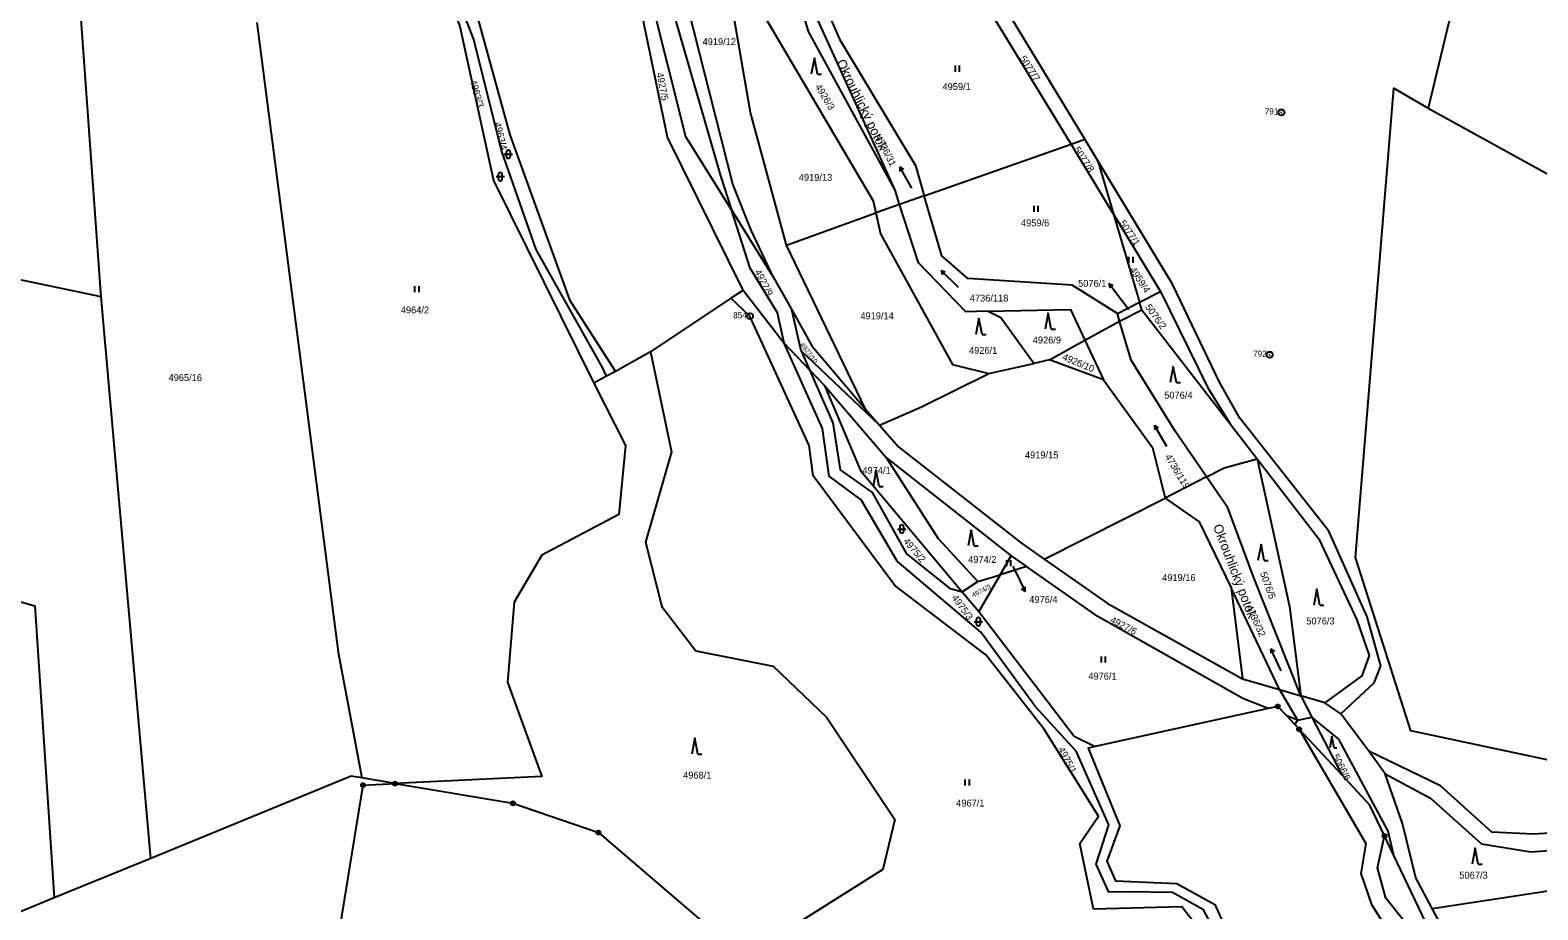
# Model space of a CAD drawing. Extents: x -733394 to -722299, y -1082822 to -1075049.
# Drawn here: x -724597.4 to -724226.8, y -1080227.4 to -1080011.1 of the extents above; entities that cross this region are included whole.
import ezdxf

# ---------------------------------------------------------------- set-up
doc = ezdxf.new("R2010")
doc.units = 0
for name, color, linetype in [('Hranice parcel', 7, 'Continuous'), ('Parcelní čísla', 7, 'Continuous'), ('Pop  PČ popisy', 7, 'Continuous'), ('Vnitřní kresba', 7, 'Continuous'), ('Značky bodu BP', 7, 'Continuous'), ('Značky kultur', 7, 'Continuous')]:
    doc.layers.add(name, color=color, linetype=linetype)

msp = doc.modelspace()

# ---------------------------------------------------------------- linework, layer by layer
at = {"layer": 'Hranice parcel'}
for p, q in [((-724579.88, -1080076.67), (-724587.66, -1079969.54)), ((-724341.54, -1080039.12), (-724369.73, -1079992.72)), ((-724338.16, -1080037.93), (-724365.99, -1079991.89)), ((-724253.77, -1080030.24), (-724181.9, -1080069.9)), ((-724377.59, -1080051.79), (-724341.54, -1080039.12)), ((-724341.54, -1080039.12), (-724338.16, -1080037.93)), ((-724331.1, -1080056.3), (-724341.54, -1080039.12)), ((-724334.95, -1080043.24), (-724338.16, -1080037.93)), ((-724334.95, -1080043.24), (-724331.1, -1080056.3)), ((-724316.62, -1080073.58), (-724334.95, -1080043.24)), ((-724383.66, -1080053.92), (-724384.78, -1080050.46)), ((-724383.66, -1080053.92), (-724389.54, -1080056.01)), ((-724377.59, -1080051.79), (-724383.66, -1080053.92)), ((-724379.01, -1080068.3), (-724383.66, -1080053.92)), ((-724425, -1080055.27), (-724414.62, -1080071.93)), ((-724411.45, -1080063.97), (-724389.54, -1080056.01)), ((-724389.54, -1080056.01), (-724388.37, -1080061.19)), ((-724331.1, -1080056.3), (-724324.71, -1080077.99)), ((-724331.1, -1080056.3), (-724319.53, -1080075.35)), ((-724392.05, -1080104.29), (-724411.45, -1080063.97)), ((-724579.88, -1080076.67), (-724624.95, -1080067.29)), ((-724414.62, -1080071.93), (-724410.18, -1080079.87)), ((-724425.12, -1080077.01), (-724422.12, -1080075.01)), ((-724422.12, -1080075.01), (-724412.06, -1080088.07)), ((-724324.71, -1080077.99), (-724319.53, -1080075.35)), ((-724567.73, -1080214.71), (-724579.88, -1080076.67)), ((-724425.12, -1080077.01), (-724444.86, -1080090.2)), ((-724407.86, -1080089.9), (-724410.18, -1080079.87)), ((-724330.14, -1080080.76), (-724324.71, -1080077.99)), ((-724329.59, -1080082.62), (-724324.17, -1080079.83)), ((-724324.17, -1080079.83), (-724324.71, -1080077.99)), ((-724324.17, -1080079.83), (-724302.38, -1080107.92)), ((-724338.1, -1080087.33), (-724329.59, -1080082.62)), ((-724329.59, -1080082.62), (-724330.14, -1080080.76)), ((-724346.85, -1080092.18), (-724338.1, -1080087.33)), ((-724338.1, -1080087.33), (-724333.52, -1080097.08)), ((-724444.86, -1080090.2), (-724453.5, -1080094.99)), ((-724412.06, -1080088.07), (-724405.79, -1080094.63)), ((-724388.57, -1080108.23), (-724407.86, -1080089.9)), ((-724407.86, -1080089.9), (-724405.79, -1080094.63)), ((-724405.79, -1080094.63), (-724402.16, -1080098.43)), ((-724361.75, -1080095.47), (-724350.71, -1080093.03)), ((-724346.85, -1080092.18), (-724350.71, -1080093.03)), ((-724333.52, -1080097.08), (-724346.85, -1080092.18)), ((-724455.69, -1080096.2), (-724458.78, -1080097.92)), ((-724453.5, -1080094.99), (-724455.69, -1080096.2)), ((-724402.16, -1080098.43), (-724386.86, -1080116.21)), ((-724392.05, -1080104.29), (-724388.57, -1080108.23)), ((-724302.38, -1080107.92), (-724295.8, -1080116.47)), ((-724386.86, -1080116.21), (-724356.22, -1080140.35)), ((-724308.23, -1080120.9), (-724318.43, -1080126.12)), ((-724348.12, -1080141.14), (-724318.43, -1080126.12)), ((-724358.91, -1080144.98), (-724356.22, -1080140.35)), ((-724352.44, -1080142.99), (-724358.91, -1080144.98)), ((-724356.22, -1080140.35), (-724352.44, -1080142.99)), ((-724368.3, -1080149.17), (-724364.41, -1080146.67)), ((-724364.41, -1080146.67), (-724358.91, -1080144.98)), ((-724358.91, -1080144.98), (-724364.19, -1080154.06)), ((-724368.3, -1080149.17), (-724364.19, -1080154.06)), ((-724279.19, -1080176.49), (-724285.04, -1080174.77)), ((-724285.04, -1080174.77), (-724282.33, -1080180.04)), ((-724293.11, -1080177.88), (-724335.64, -1080187.25)), ((-724282.33, -1080180.04), (-724275.01, -1080194.19)), ((-724275.25, -1080179.21), (-724279.19, -1080176.49)), ((-724268.34, -1080188.4), (-724275.25, -1080179.21)), ((-724275.01, -1080194.19), (-724285.46, -1080182.99)), ((-724264.32, -1080193.97), (-724268.34, -1080188.4)), ((-724507.68, -1080196.33), (-724515.87, -1080194.95)), ((-724262.19, -1080213.97), (-724264.47, -1080209.19)), ((-724252.79, -1080227.02), (-724161.98, -1080213.26)), ((-724567.73, -1080214.71), (-724591.47, -1080224.45)), ((-724252.79, -1080227.02), (-724256.81, -1080219.48)), ((-724591.47, -1080224.45), (-724617.64, -1080235.18)), ((-724228.5, -1080272.66), (-724252.79, -1080227.02))]:
    msp.add_line(p, q, dxfattribs=at)
for points in [[(-724158.06, -1079844.61), (-724225.19, -1079838.16), (-724232.38, -1079941.31), (-724253.77, -1080030.24)], [(-724527.85, -1079930.32), (-724515.18, -1079949.87), (-724503.38, -1079978.24), (-724491.78, -1080010.23), (-724483.5, -1080048.09), (-724458.78, -1080097.92)], [(-724455.69, -1080096.2), (-724456.66, -1080094.01), (-724473.03, -1080065.05), (-724481.48, -1080040.65), (-724488.34, -1080013.36), (-724513.79, -1079947.77), (-724525.99, -1079929.66)], [(-724523.74, -1079928.87), (-724511.87, -1079947.72), (-724499.14, -1079976.48), (-724487.26, -1080008.59), (-724479.46, -1080036.86), (-724464.77, -1080077.42), (-724453.5, -1080094.99)], [(-724425, -1080055.27), (-724436.2, -1080037.31), (-724445.05, -1080002.01), (-724458.88, -1079965.33)], [(-724442.36, -1079988.35), (-724439.64, -1080005.52), (-724427.68, -1080046.94), (-724425, -1080055.27)], [(-724414.62, -1080071.93), (-724420.16, -1080060.29), (-724424.69, -1080048.92), (-724435.73, -1080005.33), (-724438.22, -1079994.67)], [(-724384.78, -1080050.46), (-724406.05, -1080011.44), (-724409.12, -1080000.9)], [(-724384.78, -1080050.46), (-724407.01, -1080001.27), (-724404.02, -1080000.42)], [(-724404.02, -1080000.42), (-724398.46, -1080013.27), (-724379.76, -1080044.4), (-724377.59, -1080051.79)], [(-724422.12, -1080075.01), (-724440.68, -1080037.4), (-724446.9, -1080007.36), (-724449.07, -1080003.51)], [(-724411.45, -1080063.97), (-724420.29, -1080031.37), (-724424.8, -1080005.26)], [(-724419.18, -1080003.81), (-724390.2, -1080053.06), (-724389.54, -1080056.01)], [(-724541.66, -1080009.21), (-724521.62, -1080164.04), (-724515.87, -1080194.95)], [(-724076.65, -1080189.84), (-724104.1, -1080193.33), (-724188.32, -1080198.2), (-724258, -1080183.37), (-724271.61, -1080140.73), (-724262.23, -1080025.34), (-724253.77, -1080030.24)], [(-724330.14, -1080080.76), (-724341.29, -1080073.75), (-724366.86, -1080072.13), (-724373.25, -1080066.61), (-724377.59, -1080051.79)], [(-724412.06, -1080088.07), (-724413.65, -1080080.59), (-724420.39, -1080069.63), (-724425, -1080055.27)], [(-724388.37, -1080061.19), (-724370.67, -1080093.28), (-724361.75, -1080095.47)], [(-724362.09, -1080080.19), (-724367.38, -1080080.31), (-724379.01, -1080068.3)], [(-724319.53, -1080075.35), (-724307.89, -1080099), (-724302.38, -1080107.92)], [(-724275.25, -1080179.21), (-724267.03, -1080171.57), (-724265.43, -1080167.37), (-724268.79, -1080155.37), (-724278.18, -1080134.27), (-724300.08, -1080106.5), (-724305.06, -1080097.61), (-724316.62, -1080073.58)], [(-724307.36, -1080235.6), (-724314.3, -1080226.64), (-724336.03, -1080227.18), (-724339.34, -1080211.08), (-724334.75, -1080204.38), (-724348.19, -1080182.86), (-724362.45, -1080164.64), (-724384.83, -1080147.64), (-724404.91, -1080120.68), (-724405.86, -1080113.19), (-724420.47, -1080081.41), (-724425.12, -1080077.01)], [(-724410.18, -1080079.87), (-724405.25, -1080088.69), (-724392.05, -1080104.29)], [(-724362.09, -1080080.19), (-724341.67, -1080079.74), (-724338.1, -1080087.33)], [(-724350.71, -1080093.03), (-724358.8, -1080081.82), (-724362.09, -1080080.19)], [(-724308.23, -1080120.9), (-724315.94, -1080109.65), (-724326.75, -1080092.2), (-724329.59, -1080082.62)], [(-724444.86, -1080090.2), (-724439.77, -1080114.76), (-724446.15, -1080136.99), (-724442.11, -1080152.8), (-724433.79, -1080163.7), (-724414.74, -1080167.44), (-724401.65, -1080180.03), (-724384.85, -1080205.17), (-724387.81, -1080217.43), (-724421.99, -1080238.99)], [(-724304.9, -1080235.06), (-724309, -1080227.4), (-724316.59, -1080223.1), (-724327.64, -1080222.93), (-724332.22, -1080223.04), (-724335.33, -1080216.14), (-724332.28, -1080206.49), (-724340.24, -1080188.36), (-724350.27, -1080177.47), (-724363.69, -1080159.07), (-724384.23, -1080141.61), (-724393.13, -1080126.57), (-724400.97, -1080120.76), (-724402.58, -1080109.01), (-724412.06, -1080088.07)], [(-724405.79, -1080094.63), (-724403.52, -1080099.83), (-724400.11, -1080107.61), (-724398.25, -1080119.22), (-724390.41, -1080124.73), (-724381.98, -1080139.82), (-724371.43, -1080148.31), (-724368.3, -1080149.17)], [(-724458.78, -1080097.92), (-724451.05, -1080113.19), (-724452.68, -1080130.2), (-724471.6, -1080140.18), (-724478.36, -1080151.7), (-724480.05, -1080171.37), (-724471.64, -1080194.56), (-724507.68, -1080196.33)], [(-724402.16, -1080098.43), (-724393.3, -1080119.38), (-724368.3, -1080149.17)], [(-724388.57, -1080108.23), (-724378.32, -1080103.72), (-724361.75, -1080095.47)], [(-724333.52, -1080097.08), (-724321.54, -1080113.69), (-724318.43, -1080126.12)], [(-724388.57, -1080108.23), (-724383.83, -1080113.6), (-724353.74, -1080137.21), (-724348.12, -1080141.14)], [(-724364.41, -1080146.67), (-724374.07, -1080136.16), (-724386.86, -1080116.21)], [(-724308.23, -1080120.9), (-724303.86, -1080118.67), (-724295.8, -1080116.47)], [(-724295.8, -1080116.47), (-724287.86, -1080152.82), (-724285.04, -1080174.77)], [(-724295.8, -1080116.47), (-724280.64, -1080136.16), (-724271.29, -1080156.07), (-724268.22, -1080164.81), (-724270.03, -1080169.83), (-724279.19, -1080176.49)], [(-724285.04, -1080174.77), (-724296.67, -1080145.53), (-724303, -1080128.54), (-724308.23, -1080120.9)], [(-724318.43, -1080126.12), (-724310.02, -1080131.94), (-724302.16, -1080148.19), (-724299.37, -1080170.57)], [(-724293.11, -1080177.88), (-724299.32, -1080175.4), (-724334.91, -1080155.24), (-724352.44, -1080142.99)], [(-724348.12, -1080141.14), (-724332.62, -1080151.96), (-724299.37, -1080170.57)], [(-724621.22, -1080145.58), (-724596.18, -1080152.63), (-724591.47, -1080224.45)], [(-724364.19, -1080154.06), (-724340.78, -1080184.67), (-724335.64, -1080187.25)], [(-724299.37, -1080170.57), (-724290.32, -1080173.22), (-724285.84, -1080180.77), (-724288.53, -1080179.7)], [(-724288.53, -1080179.7), (-724290.72, -1080177.35), (-724293.11, -1080177.88)], [(-724285.46, -1080182.99), (-724286.53, -1080181.84), (-724288.53, -1080179.7)], [(-724262.19, -1080213.97), (-724263.57, -1080208), (-724275.71, -1080185.39), (-724282.33, -1080180.04)], [(-724285.46, -1080182.99), (-724269.06, -1080211.09), (-724270.29, -1080218.47), (-724267.7, -1080226.08), (-724261.11, -1080236.4), (-724248.79, -1080254.17), (-724248.43, -1080267.62), (-724250.22, -1080273.42), (-724239.78, -1080297.11), (-724233.62, -1080304), (-724239.52, -1080322.02), (-724239.87, -1080330.62)], [(-724335.64, -1080187.25), (-724337.35, -1080187.63), (-724329.54, -1080206.7), (-724332.7, -1080215.4), (-724330.59, -1080220.27), (-724315.49, -1080220.89), (-724306.15, -1080226.08), (-724302.57, -1080234.08), (-724295.24, -1080263.94), (-724246.22, -1080335.89)], [(-724076.65, -1080189.84), (-724148.78, -1080209.55), (-724157.32, -1080209.67), (-724180.59, -1080205.88), (-724227.86, -1080208.73), (-724238.07, -1080208.3), (-724250.73, -1080196.86), (-724268.34, -1080188.4)], [(-724515.87, -1080194.95), (-724518.5, -1080194.51), (-724567.73, -1080214.71)], [(-724264.47, -1080209.19), (-724268.08, -1080201.61), (-724275.01, -1080194.19)], [(-724264.32, -1080193.97), (-724253.22, -1080199.95), (-724240.63, -1080211.17), (-724228.55, -1080213.08), (-724180.32, -1080209.67), (-724161.98, -1080213.26)], [(-724256.81, -1080219.48), (-724260.05, -1080206.11), (-724264.32, -1080193.97)], [(-724507.73, -1080318.35), (-724505.11, -1080308.66), (-724513.56, -1080291.27), (-724521.46, -1080265.16), (-724523.18, -1080244.16), (-724515.54, -1080196.71), (-724507.68, -1080196.33)], [(-724507.68, -1080196.33), (-724478.71, -1080201.18), (-724457.7, -1080208.37), (-724421.99, -1080238.99)], [(-724233.94, -1080320.29), (-724229.5, -1080302.64), (-724236.09, -1080295.57), (-724246.39, -1080273.19), (-724244.33, -1080269.41), (-724245.29, -1080254.07), (-724255.19, -1080235.8), (-724264.19, -1080224.48), (-724266.21, -1080217.07), (-724264.47, -1080209.19)], [(-724238.8, -1080261.15), (-724251.7, -1080235.98), (-724262.19, -1080213.97)]]:
    msp.add_lwpolyline(points, dxfattribs=at)
at = {"layer": 'Pop  PČ popisy'}
for p, q in [((-724330.4, -1080075.75), (-724332.21, -1080073.35)), ((-724332.21, -1080073.35), (-724331.2, -1080073.85)), ((-724332.21, -1080073.35), (-724332, -1080074.45)), ((-724327.32, -1080079.89), (-724330.4, -1080075.75)), ((-724355.81, -1080142.88), (-724354.11, -1080146.39)), ((-724354.11, -1080146.39), (-724352.79, -1080149.09)), ((-724352.79, -1080149.09), (-724353.68, -1080148.41)), ((-724352.79, -1080149.09), (-724352.78, -1080147.97))]:
    msp.add_line(p, q, dxfattribs=at)
at = {"layer": 'Vnitřní kresba'}
for p, q in [((-724290.32, -1080173.22), (-724302.16, -1080148.19)), ((-724290.32, -1080173.22), (-724285.04, -1080174.77)), ((-724285.84, -1080180.77), (-724282.33, -1080180.04)), ((-724285.84, -1080180.77), (-724286.53, -1080181.84))]:
    msp.add_line(p, q, dxfattribs=at)
at = {"layer": 'Značky bodu BP'}
for centre, radius in [((-724289.83, -1080031.33), 0.75), ((-724289.83, -1080031.33), 0.03), ((-724420.47, -1080081.41), 0.75), ((-724420.47, -1080081.41), 0.03), ((-724292.69, -1080090.91), 0.75), ((-724292.69, -1080090.91), 0.03), ((-724290.72, -1080177.35), 0.5), ((-724290.72, -1080177.35), 0.0303), ((-724285.46, -1080182.99), 0.5), ((-724285.46, -1080182.99), 0.0303), ((-724515.54, -1080196.71), 0.5), ((-724515.54, -1080196.71), 0.0303), ((-724507.68, -1080196.33), 0.5), ((-724507.68, -1080196.33), 0.0303), ((-724478.71, -1080201.18), 0.5), ((-724478.71, -1080201.18), 0.0303), ((-724457.7, -1080208.37), 0.5), ((-724457.7, -1080208.37), 0.0303), ((-724264.47, -1080209.19), 0.5), ((-724264.47, -1080209.19), 0.0303)]:
    msp.add_circle(centre, radius, dxfattribs=at)
at = {"layer": 'Značky kultur'}
for p, q in [((-724404.62, -1080017.92), (-724405.37, -1080021.92)), ((-724403.87, -1080021.92), (-724404.62, -1080017.92)), ((-724369.92, -1080021.3), (-724369.92, -1080019.8)), ((-724368.92, -1080021.3), (-724368.92, -1080019.8)), ((-724403.87, -1080021.92), (-724402.87, -1080021.92)), ((-724480.84, -1080041.6), (-724478.84, -1080041.6)), ((-724480.34, -1080041.1), (-724480.34, -1080042.1)), ((-724479.34, -1080042.1), (-724479.34, -1080041.1)), ((-724482.31, -1080046.6), (-724482.31, -1080047.6)), ((-724481.31, -1080047.6), (-724481.31, -1080046.6)), ((-724380.64, -1080049.93), (-724383.64, -1080044.73)), ((-724383.64, -1080044.73), (-724383.59, -1080045.83)), ((-724383.64, -1080044.73), (-724382.72, -1080045.33)), ((-724482.81, -1080047.1), (-724480.81, -1080047.1)), ((-724350.57, -1080055.78), (-724350.57, -1080054.28)), ((-724349.57, -1080055.78), (-724349.57, -1080054.28)), ((-724327.29, -1080068.31), (-724327.29, -1080066.81)), ((-724326.29, -1080068.31), (-724326.29, -1080066.81)), ((-724369.23, -1080074.4), (-724373.48, -1080070.16)), ((-724373.48, -1080070.16), (-724373.14, -1080071.21)), ((-724373.48, -1080070.16), (-724372.43, -1080070.5)), ((-724502.78, -1080075.55), (-724502.78, -1080074.05)), ((-724501.78, -1080075.55), (-724501.78, -1080074.05)), ((-724364.16, -1080081.89), (-724364.91, -1080085.89)), ((-724363.41, -1080085.89), (-724364.16, -1080081.89)), ((-724347.14, -1080080.57), (-724347.89, -1080084.57)), ((-724346.39, -1080084.57), (-724347.14, -1080080.57)), ((-724363.41, -1080085.89), (-724362.41, -1080085.89)), ((-724346.39, -1080084.57), (-724345.39, -1080084.57)), ((-724316.39, -1080093.75), (-724317.14, -1080097.75)), ((-724315.64, -1080097.75), (-724316.39, -1080093.75)), ((-724315.64, -1080097.75), (-724314.64, -1080097.75)), ((-724317.95, -1080113.43), (-724321.04, -1080108.29)), ((-724321.04, -1080108.29), (-724320.96, -1080109.39)), ((-724321.04, -1080108.29), (-724320.1, -1080108.87)), ((-724389.42, -1080119.31), (-724390.17, -1080123.31)), ((-724388.67, -1080123.31), (-724389.42, -1080119.31)), ((-724388.67, -1080123.31), (-724387.67, -1080123.31)), ((-724384.15, -1080133.75), (-724382.15, -1080133.75)), ((-724383.65, -1080133.25), (-724383.65, -1080134.25)), ((-724382.65, -1080134.25), (-724382.65, -1080133.25)), ((-724366.09, -1080133.91), (-724366.84, -1080137.91)), ((-724365.34, -1080137.91), (-724366.09, -1080133.91)), ((-724365.34, -1080137.91), (-724364.34, -1080137.91)), ((-724294.84, -1080137.48), (-724295.59, -1080141.48)), ((-724294.09, -1080141.48), (-724294.84, -1080137.48)), ((-724357.32, -1080142.88), (-724357.32, -1080141.38)), ((-724356.32, -1080142.88), (-724356.32, -1080141.38)), ((-724294.09, -1080141.48), (-724293.09, -1080141.48)), ((-724281.11, -1080148.43), (-724281.86, -1080152.43)), ((-724280.36, -1080152.43), (-724281.11, -1080148.43)), ((-724280.36, -1080152.43), (-724279.36, -1080152.43)), ((-724365.31, -1080156.53), (-724363.31, -1080156.53)), ((-724364.81, -1080156.03), (-724364.81, -1080157.03)), ((-724363.81, -1080157.03), (-724363.81, -1080156.03)), ((-724334.07, -1080166.56), (-724334.07, -1080165.06)), ((-724333.07, -1080166.56), (-724333.07, -1080165.06)), ((-724292.41, -1080163.18), (-724292.45, -1080164.28)), ((-724289.87, -1080168.62), (-724292.41, -1080163.18)), ((-724292.41, -1080163.18), (-724291.54, -1080163.86)), ((-724434, -1080185.06), (-724434.75, -1080189.06)), ((-724433.25, -1080189.06), (-724434, -1080185.06)), ((-724277.42, -1080184.71), (-724277.95, -1080187.51)), ((-724276.9, -1080187.51), (-724277.42, -1080184.71)), ((-724276.9, -1080187.51), (-724276.2, -1080187.51)), ((-724433.25, -1080189.06), (-724432.25, -1080189.06)), ((-724367.52, -1080196.82), (-724367.52, -1080195.32)), ((-724366.52, -1080196.82), (-724366.52, -1080195.32)), ((-724242.23, -1080212.15), (-724242.98, -1080216.15)), ((-724241.48, -1080216.15), (-724242.23, -1080212.15)), ((-724241.48, -1080216.15), (-724240.48, -1080216.15))]:
    msp.add_line(p, q, dxfattribs=at)
for centre, start, end in [((-724479.84, -1080041.1), 0, 180), ((-724479.84, -1080042.1), 180, 359.9879), ((-724481.81, -1080046.6), 0, 180), ((-724481.81, -1080047.6), 180, 359.9879), ((-724383.15, -1080133.25), 0, 180), ((-724383.15, -1080134.25), 180, 359.9879), ((-724364.31, -1080156.03), 0, 180), ((-724364.31, -1080157.03), 180, 359.9879)]:
    msp.add_arc(centre, 0.5, start, end, dxfattribs=at)

# ---------------------------------------------------------------- texts
at = {"layer": 'Parcelní čísla'}
for s, p in [('4919/12', (-724432.1, -1080014.76)), ('4959/1', (-724373.13, -1080025.81)), ('4919/13', (-724408.44, -1080048.13)), ('4959/6', (-724353.84, -1080059.33)), ('5076/1', (-724339.8, -1080074.19)), ('4736/118', (-724366.42, -1080077.82)), ('4964/2', (-724506.26, -1080080.73)), ('4919/14', (-724393.32, -1080082.17)), ('4926/9', (-724350.94, -1080088.12)), ('4926/1', (-724366.61, -1080090.68)), ('4965/16', (-724563.35, -1080097.36)), ('5076/4', (-724318.64, -1080101.68)), ('4919/15', (-724352.87, -1080116.38)), ('4974/1', (-724392.82, -1080120.16)), ('4974/2', (-724366.82, -1080142.07)), ('4919/16', (-724319.14, -1080146.54)), ('4976/4', (-724351.8, -1080151.92)), ('5076/3', (-724283.71, -1080157.21)), ('4976/1', (-724337.28, -1080170.77)), ('4968/1', (-724436.88, -1080195.11)), ('4967/1', (-724369.76, -1080201.97)), ('5067/3', (-724246.08, -1080219.7))]:
    msp.add_text(s, height=1.7, dxfattribs=at).set_placement(p)
for s, height, rotation, p in [('5077/7', 1.7, 303, (-724354.23, -1080018.04)), ('4963/3', 1.7, 286, (-724489.33, -1080023.57)), ('4927/5', 1.7, 281, (-724443.44, -1080021.7)), ('4926/3', 1.7, 301, (-724404.5, -1080024.96)), ('4963/4', 1.7, 284, (-724483.37, -1080033.96)), ('4736/31', 1.7, 297, (-724389.65, -1080037.45)), ('5077/8', 1.7, 304, (-724340.94, -1080040.45)), ('5077/1', 1.7, 304, (-724329.73, -1080058.51)), ('4927/9', 1.7, 297, (-724419.35, -1080070.45)), ('4959/4', 1.7, 303, (-724327.18, -1080070.03)), ('5076/2', 1.7, 306, (-724323.42, -1080079.19)), ('4927/10', 1.19, 307, (-724408.21, -1080088.42)), ('4926/10', 1.7, 337, (-724343.81, -1080092.05)), ('4736/119', 1.7, 301, (-724318.53, -1080115.95)), ('4975/2', 1.7, 310, (-724382.88, -1080136.81)), ('5076/5', 1.7, 290, (-724295.12, -1080144.59)), ('4975/3', 1.7, 306, (-724370.94, -1080150.68)), ('4974/3', 1.19, 27, (-724365.58, -1080150.63)), ('4736/32', 1.7, 294, (-724298.49, -1080152.93)), ('4927/6', 1.7, 332, (-724332.08, -1080156.6)), ('4975/1', 1.7, 298, (-724344.78, -1080187.89)), ('5066/6', 1.7, 297, (-724277.33, -1080189.61))]:
    msp.add_text(s, height=height, rotation=rotation, dxfattribs=at).set_placement(p)
at = {"layer": 'Pop  PČ popisy'}
for rotation, p in [(296, (-724399.24, -1080018.96)), (291, (-724306.67, -1080133.07))]:
    msp.add_text('Okrouhlický potok', height=2.3, rotation=rotation, dxfattribs=at).set_placement(p)
at = {"layer": 'Značky bodu BP'}
for s, p in [('791', (-724293.93, -1080031.83)), ('854', (-724424.57, -1080081.91)), ('792', (-724296.79, -1080091.41))]:
    msp.add_text(s, height=1.5, dxfattribs=at).set_placement(p)

doc.saveas('drawing.dxf')
